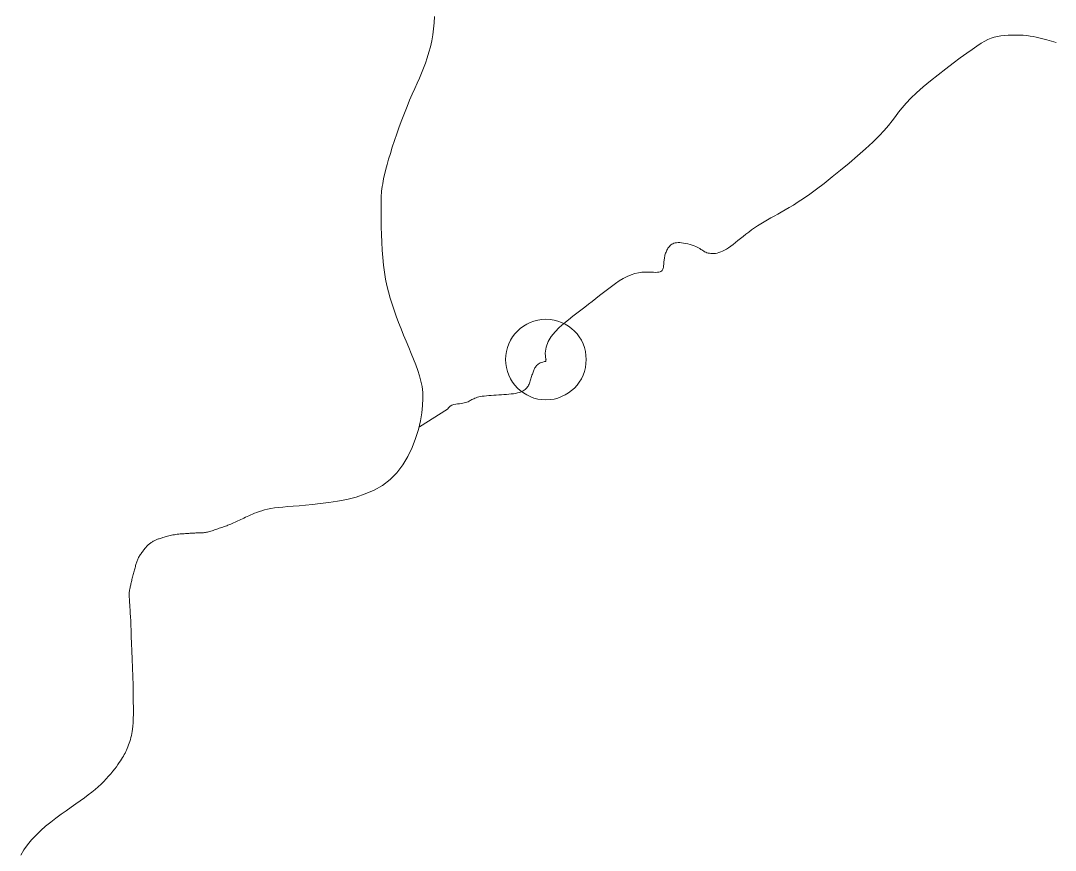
# Model space of a CAD drawing. Extents: x 553962 to 842807, y 8883888 to 9032388.
# Drawn here: x 605219 to 606503, y 8911165 to 8912194 of the extents above; entities that cross this region are included whole.
import ezdxf

# ---------------------------------------------------------------- set-up
doc = ezdxf.new("R2010")
doc.units = 0
doc.header["$LTSCALE"] = 200
doc.header["$PDMODE"] = 32
doc.header["$PDSIZE"] = 100
doc.layers.add('6', color=7, linetype='Continuous', lineweight=13)

msp = doc.modelspace()

# ---------------------------------------------------------------- linework, layer by layer
at = {"layer": '6'}
msp.add_line((605867, 8911770.6), (605869, 8911771.1), dxfattribs=at)
for points in [[(605581.2, 8911593.9), (605590.8, 8911594.9), (605601.2, 8911596.2), (605612.2, 8911597.9), (605623.7, 8911600.2), (605635.2, 8911603.1), (605646.6, 8911606.9), (605657.6, 8911611.6), (605668, 8911617.5), (605677.5, 8911624.7), (605685.9, 8911633.2), (605693.2, 8911642.9), (605699.5, 8911653.4), (605704.7, 8911664.4), (605709, 8911675.6), (605712.5, 8911686.8), (605715, 8911697.6), (605716.8, 8911707.7), (605717.8, 8911716.8), (605718.2, 8911725.2), (605717.9, 8911732.9), (605717, 8911740.1), (605715.7, 8911746.9), (605713.9, 8911753.6), (605711.7, 8911760.2), (605709.2, 8911767), (605706.5, 8911774), (605703.6, 8911781.3), (605700.5, 8911788.8), (605697.4, 8911796.4), (605694.2, 8911804.1), (605691.1, 8911811.9), (605688, 8911819.6), (605685.1, 8911827.3), (605682.3, 8911834.8), (605679.8, 8911842.3), (605677.5, 8911849.9), (605675.3, 8911857.6), (605673.5, 8911865.4), (605671.8, 8911873.5), (605670.4, 8911881.9), (605669.2, 8911890.8), (605668.3, 8911900.1), (605667.6, 8911909.6), (605667.1, 8911919.2), (605666.7, 8911928.7), (605666.5, 8911937.8), (605666.4, 8911946.3), (605666.3, 8911954), (605666.3, 8911960.7), (605666.3, 8911966.2), (605666.3, 8911970.7), (605666.4, 8911974.4), (605666.5, 8911977.5), (605666.7, 8911980.3), (605666.9, 8911982.8), (605667.2, 8911985.4), (605667.7, 8911988.3), (605668.2, 8911991.6), (605669, 8911995.4), (605669.8, 8911999.8), (605670.9, 8912004.6), (605672.2, 8912010), (605673.8, 8912015.9), (605675.6, 8912022.4), (605677.7, 8912029.5), (605680.1, 8912037.2), (605682.8, 8912045.3), (605685.6, 8912053.7), (605688.7, 8912062.3), (605691.9, 8912071), (605695.1, 8912079.5), (605698.4, 8912087.8), (605701.6, 8912095.7), (605704.8, 8912103), (605707.9, 8912109.9), (605710.8, 8912116.5), (605713.7, 8912122.9), (605716.4, 8912129.1), (605719, 8912135.3), (605721.4, 8912141.6), (605723.6, 8912148.1), (605725.6, 8912154.9), (605727.5, 8912161.9), (605729, 8912169.1), (605730.4, 8912176.5), (605731.4, 8912184.1), (605732.2, 8912191.7), (605732.6, 8912199.3)], [(606145.7, 8911947), (606149.8, 8911949.4), (606154.1, 8911951.8), (606158.5, 8911954.2), (606162.9, 8911956.7), (606167.6, 8911959.3), (606172.6, 8911962.2), (606178, 8911965.4), (606184, 8911969.3), (606190.7, 8911973.7), (606198.2, 8911979), (606206.6, 8911985.1), (606216, 8911992.2), (606226.1, 8912000.2), (606236.6, 8912008.6), (606247.2, 8912017.4), (606257.6, 8912026.3), (606267.5, 8912035), (606276.5, 8912043.4), (606284.3, 8912051.1), (606290.7, 8912057.9), (606296, 8912064.2), (606300.5, 8912069.9), (606304.5, 8912075.3), (606308.5, 8912080.7), (606312.8, 8912086.1), (606317.8, 8912091.8), (606323.7, 8912098), (606330.9, 8912104.7), (606339.2, 8912111.9), (606348.1, 8912119.4), (606357.6, 8912126.9), (606367.1, 8912134.3), (606376.4, 8912141.4), (606385.1, 8912147.9), (606393.1, 8912153.7), (606400, 8912158.6), (606405.8, 8912162.7), (606411, 8912166.1), (606415.5, 8912168.8)], [(606415.5, 8912168.8), (606419.5, 8912170.9), (606423.4, 8912172.5), (606427.2, 8912173.8), (606431.1, 8912174.7), (606435.3, 8912175.4), (606439.8, 8912175.9), (606444.4, 8912176.3), (606449.2, 8912176.4), (606453.9, 8912176.4), (606458.6, 8912176.2), (606463.2, 8912176), (606467.6, 8912175.6), (606471.7, 8912175), (606475.6, 8912174.4), (606479.3, 8912173.8), (606482.8, 8912173), (606486.1, 8912172.2), (606489.3, 8912171.4), (606492.4, 8912170.5), (606495.4, 8912169.6), (606498.4, 8912168.7), (606501.3, 8912167.9), (606504.2, 8912167)], [(606052.2, 8911915.6), (606054.6, 8911914.7), (606056.8, 8911913.8), (606058.6, 8911913), (606060.3, 8911912.1), (606061.7, 8911911.3), (606063, 8911910.4), (606064.2, 8911909.7), (606065.4, 8911908.9), (606066.6, 8911908.2), (606067.8, 8911907.5), (606069.1, 8911906.9), (606070.6, 8911906.3), (606072.1, 8911905.8), (606073.7, 8911905.5), (606075.5, 8911905.2), (606077.3, 8911905.1), (606079.2, 8911905.2), (606081.2, 8911905.4), (606083.2, 8911905.8), (606085.4, 8911906.4), (606087.7, 8911907.2), (606090, 8911908.2), (606092.4, 8911909.3), (606095, 8911910.8), (606097.6, 8911912.4), (606100.3, 8911914.3), (606103.2, 8911916.4), (606106.1, 8911918.8), (606109.2, 8911921.2), (606112.4, 8911923.8), (606115.6, 8911926.5), (606119, 8911929.2), (606122.5, 8911931.9), (606126.1, 8911934.6), (606129.8, 8911937.2), (606133.6, 8911939.7), (606137.5, 8911942.2), (606141.6, 8911944.6), (606145.7, 8911947)], [(606015.7, 8911885.1), (606016.1, 8911886), (606016.4, 8911887), (606016.6, 8911888.1), (606016.8, 8911889.2), (606016.9, 8911890.4), (606017, 8911891.6), (606017.1, 8911892.8), (606017.2, 8911894.1), (606017.3, 8911895.4), (606017.4, 8911896.7), (606017.6, 8911898), (606017.8, 8911899.2), (606018, 8911900.5), (606018.3, 8911901.8), (606018.6, 8911903.1), (606019, 8911904.3), (606019.4, 8911905.6), (606019.9, 8911906.9), (606020.4, 8911908.2), (606021, 8911909.4), (606021.6, 8911910.6), (606022.3, 8911911.8), (606023.1, 8911912.9), (606024, 8911914), (606024.9, 8911915), (606025.9, 8911915.9), (606027, 8911916.7), (606028.2, 8911917.4), (606029.6, 8911918), (606031.1, 8911918.4), (606032.8, 8911918.7), (606034.8, 8911918.9), (606036.9, 8911918.8), (606039.2, 8911918.6), (606041.7, 8911918.2), (606044.4, 8911917.7), (606047, 8911917.1), (606049.7, 8911916.4), (606052.2, 8911915.6)], [(605870.8, 8911773.7), (605870, 8911781.7), (605871, 8911789.1), (605873.5, 8911796), (605877.3, 8911802.3), (605882.1, 8911808.1), (605887.4, 8911813.4), (605893, 8911818.4), (605898.7, 8911823), (605904.1, 8911827.3), (605909.2, 8911831.3), (605914.1, 8911835.1), (605918.9, 8911838.8), (605923.6, 8911842.4), (605928.2, 8911845.9), (605932.8, 8911849.5), (605937.5, 8911853.1), (605942.3, 8911856.8), (605947.2, 8911860.6), (605952.1, 8911864.4), (605957, 8911867.9), (605961.9, 8911871.3), (605966.8, 8911874.3), (605971.7, 8911876.9), (605976.5, 8911879), (605981.1, 8911880.4), (605985.6, 8911881.4), (605989.9, 8911882), (605994, 8911882.2), (605997.7, 8911882.2), (606001.2, 8911882.1), (606004.3, 8911881.9), (606006.9, 8911881.8), (606009.2, 8911881.9), (606011, 8911882.1), (606012.5, 8911882.4), (606013.6, 8911882.9), (606014.5, 8911883.6), (606015.2, 8911884.3), (606015.7, 8911885.1)], [(605830.5, 8911731.3), (605833, 8911731.7), (605835.4, 8911732.2), (605837.5, 8911732.7), (605839.4, 8911733.4), (605841.1, 8911734.1), (605842.6, 8911734.8), (605844, 8911735.7), (605845.2, 8911736.6), (605846.2, 8911737.6), (605847.1, 8911738.6), (605847.9, 8911739.7), (605848.7, 8911740.8), (605849.3, 8911742), (605849.9, 8911743.3), (605850.4, 8911744.5), (605850.9, 8911745.8), (605851.3, 8911747.2), (605851.8, 8911748.5), (605852.2, 8911749.9), (605852.6, 8911751.3), (605853.1, 8911752.8), (605853.5, 8911754.2), (605854, 8911755.5), (605854.4, 8911756.8), (605854.8, 8911758.1), (605855.3, 8911759.3), (605855.7, 8911760.5), (605856.2, 8911761.5), (605856.7, 8911762.5), (605857.2, 8911763.5), (605857.8, 8911764.4), (605858.5, 8911765.3), (605859.3, 8911766.1), (605860.2, 8911767), (605861.2, 8911767.8), (605862.4, 8911768.6), (605863.8, 8911769.4), (605865.3, 8911770.1), (605867, 8911770.6)], [(605869, 8911771.1), (605870.8, 8911771.3), (605870.8, 8911773.7)], [(605713.7, 8911690), (605748.5, 8911712.3), (605750.1, 8911714.3), (605752, 8911715.8), (605754.2, 8911716.9), (605756.5, 8911717.7), (605758.8, 8911718.2), (605761.2, 8911718.6), (605763.5, 8911718.8), (605765.7, 8911719.1), (605767.7, 8911719.5), (605769.5, 8911719.9), (605771.1, 8911720.3), (605772.6, 8911720.9), (605774.1, 8911721.4), (605775.4, 8911722), (605776.6, 8911722.7), (605777.8, 8911723.3), (605779, 8911723.9), (605780.2, 8911724.5), (605781.4, 8911725.1), (605782.7, 8911725.7), (605784.1, 8911726.3), (605785.7, 8911726.8), (605787.5, 8911727.3), (605789.5, 8911727.7), (605791.8, 8911728.1), (605794.3, 8911728.4), (605797, 8911728.7), (605799.8, 8911729), (605802.8, 8911729.2), (605806, 8911729.4), (605809.1, 8911729.6), (605812.3, 8911729.8), (605815.5, 8911730), (605818.7, 8911730.2), (605821.8, 8911730.4), (605824.8, 8911730.7), (605827.7, 8911731), (605830.5, 8911731.3)], [(605383.9, 8911548.5), (605384.7, 8911548.9), (605385.5, 8911549.3), (605386.3, 8911549.7), (605387.1, 8911550), (605388, 8911550.4), (605388.9, 8911550.7), (605389.8, 8911551.1), (605390.9, 8911551.4), (605391.9, 8911551.8), (605393.1, 8911552.1), (605394.3, 8911552.5), (605395.5, 8911552.9), (605396.8, 8911553.3), (605398.2, 8911553.7), (605399.7, 8911554.1), (605401.3, 8911554.5), (605402.8, 8911554.9), (605404.5, 8911555.3), (605406.2, 8911555.7), (605407.9, 8911556.1), (605409.7, 8911556.3), (605411.5, 8911556.6), (605413.3, 8911556.8), (605415.1, 8911557), (605416.9, 8911557.2), (605418.6, 8911557.3), (605420.3, 8911557.4), (605421.9, 8911557.6), (605423.5, 8911557.7), (605424.9, 8911557.8), (605426.2, 8911557.9), (605427.5, 8911558), (605428.7, 8911558.1), (605429.8, 8911558.2), (605431, 8911558.2), (605432, 8911558.3), (605433.1, 8911558.4), (605434.2, 8911558.4), (605435.2, 8911558.4), (605436.3, 8911558.5), (605437.4, 8911558.5), (605438.5, 8911558.5), (605439.6, 8911558.5), (605440.8, 8911558.6), (605442, 8911558.6), (605443.2, 8911558.7), (605444.4, 8911558.7), (605445.7, 8911558.8), (605446.9, 8911559), (605448.2, 8911559.1), (605449.6, 8911559.4), (605450.9, 8911559.6), (605452.2, 8911559.9), (605453.6, 8911560.3), (605455, 8911560.7), (605456.4, 8911561.2), (605457.8, 8911561.7), (605459.3, 8911562.2), (605460.7, 8911562.7), (605462.2, 8911563.3), (605463.7, 8911563.8), (605465.2, 8911564.3), (605466.7, 8911564.8), (605468.2, 8911565.3), (605469.8, 8911565.8), (605471.3, 8911566.4), (605472.9, 8911566.9), (605474.6, 8911567.5), (605476.2, 8911568.1), (605477.9, 8911568.8), (605479.6, 8911569.5), (605481.3, 8911570.2), (605483.1, 8911571), (605484.9, 8911571.8), (605486.7, 8911572.6), (605488.5, 8911573.4), (605490.3, 8911574.3), (605492.2, 8911575.2), (605494.1, 8911576.1), (605496, 8911577), (605498, 8911577.9), (605500.1, 8911578.9), (605502.2, 8911579.9), (605504.5, 8911580.9), (605506.8, 8911581.9), (605509.3, 8911583), (605512, 8911584), (605514.9, 8911585.1), (605518.1, 8911586.1), (605521.5, 8911587.1), (605525.3, 8911588), (605529.4, 8911588.8), (605533.9, 8911589.6), (605538.9, 8911590.2), (605544.4, 8911590.7), (605550.4, 8911591.2), (605557.1, 8911591.8), (605564.4, 8911592.3), (605572.4, 8911593.1), (605581.2, 8911593.9)], [(605349.3, 8911287.2), (605350.1, 8911289.1), (605351, 8911291.1), (605351.8, 8911293.2), (605352.7, 8911295.4), (605353.5, 8911297.6), (605354.2, 8911299.9), (605355, 8911302.3), (605355.7, 8911304.7), (605356.3, 8911307.1), (605356.9, 8911309.5), (605357.4, 8911312.2), (605357.8, 8911315.2), (605358.2, 8911318.7), (605358.5, 8911322.9), (605358.7, 8911327.9), (605358.8, 8911333.9), (605358.8, 8911341.2), (605358.7, 8911349.7), (605358.5, 8911359.2), (605358.3, 8911369.6), (605357.9, 8911380.3), (605357.6, 8911391.2), (605357.2, 8911401.8), (605356.8, 8911412.1), (605356.5, 8911421.5), (605356.2, 8911429.9), (605355.9, 8911437.4), (605355.6, 8911443.9), (605355.4, 8911449.6), (605355.2, 8911454.6), (605354.9, 8911459), (605354.7, 8911462.9), (605354.5, 8911466.3), (605354.3, 8911469.3), (605354.1, 8911472), (605353.9, 8911474.4), (605353.8, 8911476.6), (605353.6, 8911478.6), (605353.6, 8911480.3), (605353.5, 8911482), (605353.6, 8911483.5), (605353.7, 8911484.9), (605353.8, 8911486.3), (605354.1, 8911487.7), (605354.3, 8911489), (605354.6, 8911490.2), (605354.9, 8911491.5), (605355.2, 8911492.8), (605355.6, 8911494.1), (605355.8, 8911495.4), (605356.1, 8911496.7), (605356.4, 8911498.1), (605356.7, 8911499.5), (605357, 8911500.9), (605357.3, 8911502.3), (605357.7, 8911503.8), (605358, 8911505.3), (605358.4, 8911506.8), (605358.8, 8911508.2), (605359.2, 8911509.7), (605359.7, 8911511.2), (605360.1, 8911512.7), (605360.5, 8911514.1), (605360.9, 8911515.4), (605361.3, 8911516.8), (605361.6, 8911518.1), (605362, 8911519.3), (605362.3, 8911520.4), (605362.6, 8911521.6), (605363, 8911522.7), (605363.3, 8911523.8), (605363.7, 8911524.8), (605364.2, 8911525.9), (605364.7, 8911527), (605365.3, 8911528), (605365.9, 8911529.1), (605366.5, 8911530.2), (605367.2, 8911531.2), (605367.9, 8911532.2), (605368.6, 8911533.2), (605369.3, 8911534.2), (605370.1, 8911535.2), (605370.8, 8911536.2), (605371.5, 8911537.2), (605372.2, 8911538.1), (605373, 8911539), (605373.7, 8911539.9), (605374.5, 8911540.8), (605375.2, 8911541.6), (605376, 8911542.4), (605376.8, 8911543.2), (605377.6, 8911544), (605378.4, 8911544.7), (605379.2, 8911545.3), (605380, 8911546), (605380.8, 8911546.6), (605381.6, 8911547.1), (605382.4, 8911547.6), (605383.2, 8911548.1), (605383.9, 8911548.5)], [(605218.9, 8911158.7), (605223, 8911165.1), (605227.5, 8911171.4), (605232.5, 8911177.6), (605237.9, 8911183.5), (605243.7, 8911189.2), (605249.8, 8911194.6), (605256.2, 8911199.8), (605262.6, 8911204.7), (605269.1, 8911209.4), (605275.4, 8911213.8), (605281.6, 8911218.1), (605287.4, 8911222.2), (605292.9, 8911226.1), (605298, 8911229.8), (605302.7, 8911233.4), (605307.1, 8911236.9), (605311.2, 8911240.3), (605315.1, 8911243.6), (605318.6, 8911246.9), (605322, 8911250.2), (605325.1, 8911253.4), (605328, 8911256.6), (605330.7, 8911259.7), (605333.2, 8911262.7), (605335.6, 8911265.7), (605337.7, 8911268.4), (605339.6, 8911271.1), (605341.3, 8911273.5), (605342.8, 8911275.8), (605344.2, 8911277.9), (605345.4, 8911279.8), (605346.5, 8911281.7), (605347.5, 8911283.6), (605348.4, 8911285.4), (605349.3, 8911287.2)]]:
    msp.add_lwpolyline(points, dxfattribs=at)
msp.add_point((605870.8, 8911773.7), dxfattribs=at)

doc.saveas('drawing.dxf')
